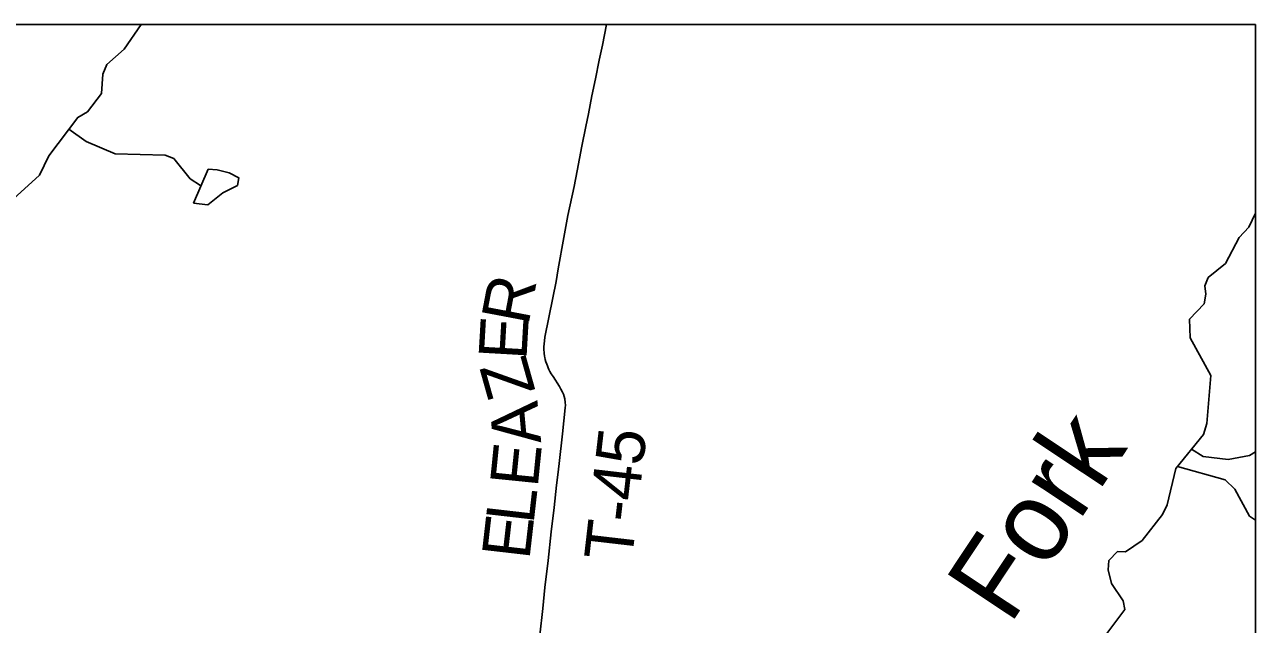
# Model space of a CAD drawing. Extents: x -1.4 to 35.4, y 0 to 22.
# Drawn here: x 7.544 to 9, y 19.146 to 19.855 of the extents above; entities that cross this region are included whole.
import ezdxf

# ---------------------------------------------------------------- set-up
doc = ezdxf.new("R2010")
doc.units = 0
for name, color, linetype in [('Default', 7, 'Continuous'), ('GM_X_Minor_Lake', 7, 'Continuous'), ('GM_X_Minor_River', 7, 'Continuous'), ('GM_X_Minor_River_Text', 7, 'Continuous'), ('GM_X_Township_Road', 7, 'Continuous'), ('GM_X_Township_Road_Text', 7, 'Continuous'), ('SH_Border', 7, 'Continuous'), ('SH_Cut_Line', 7, 'Continuous')]:
    doc.layers.add(name, color=color, linetype=linetype)

msp = doc.modelspace()

# ---------------------------------------------------------------- linework, layer by layer
at = {"layer": 'Default'}
msp.add_lwpolyline([(5.7921, 19.2341), (6.8306, 19.1588), (7.8947, 19.0723), (8.143, 19.049), (9, 18.9633), (9, 19.8546), (5.9686, 19.8546)], dxfattribs=at)
at = {"layer": 'GM_X_Minor_Lake'}
for points in [[(7.744, 19.6435), (7.7606, 19.6416), (7.7787, 19.6556), (7.796, 19.6644), (7.7973, 19.6735), (7.7861, 19.6794), (7.7717, 19.6828), (7.7611, 19.6838)], [(7.7611, 19.6838), (7.744, 19.6435)]]:
    msp.add_lwpolyline(points, dxfattribs=at)
at = {"layer": 'GM_X_Minor_River'}
msp.add_line((8.9998, 19.6506), (9, 19.6507), dxfattribs=at)
for points in [[(7.5308, 19.6485), (7.5618, 19.6767), (7.5725, 19.6996), (7.6069, 19.7448), (7.6184, 19.7514), (7.6348, 19.773), (7.6364, 19.7962), (7.6412, 19.8075), (7.6617, 19.8256), (7.6818, 19.8546)], [(7.5963, 19.731), (7.6169, 19.7164), (7.6511, 19.702), (7.7102, 19.7002), (7.7204, 19.6962), (7.74, 19.6721), (7.752, 19.6643), (7.7526, 19.6639)], [(8.822, 19.1314), (8.8455, 19.163), (8.8437, 19.1733), (8.8299, 19.194), (8.8259, 19.21), (8.8268, 19.221), (8.8368, 19.2315), (8.8463, 19.2314), (8.8662, 19.2448), (8.89, 19.2756), (8.8955, 19.2869), (8.9059, 19.3297), (8.9386, 19.37), (8.9425, 19.3832), (8.9474, 19.4397), (8.9229, 19.4841), (8.922, 19.5062), (8.9396, 19.5246), (8.9413, 19.5359), (8.9403, 19.5458), (8.9442, 19.5556), (8.9645, 19.5721), (8.9808, 19.603), (8.9923, 19.615), (9, 19.6318)], [(8.9245, 19.3527), (8.9383, 19.3441), (8.9678, 19.3403), (8.9929, 19.3453), (9, 19.3494)], [(8.9077, 19.332), (8.9641, 19.3164), (8.9757, 19.3053), (8.9932, 19.2735), (9, 19.2686)]]:
    msp.add_lwpolyline(points, dxfattribs=at)
at = {"layer": 'GM_X_Township_Road'}
msp.add_lwpolyline([(8.1534, 19.1328), (8.1569, 19.1643), (8.1596, 19.1893), (8.1634, 19.2209), (8.1671, 19.2548), (8.1704, 19.2836), (8.1733, 19.31), (8.1747, 19.3224), (8.1765, 19.3359), (8.1803, 19.3708), (8.1835, 19.4016), (8.1837, 19.4045), (8.1836, 19.4078), (8.1832, 19.4121), (8.1823, 19.4151), (8.1814, 19.4176), (8.1803, 19.4201), (8.1784, 19.4235), (8.1766, 19.4268), (8.1692, 19.4387), (8.1671, 19.4417), (8.1655, 19.4445), (8.1642, 19.447), (8.1633, 19.4489), (8.1626, 19.451), (8.1618, 19.453), (8.1607, 19.4561), (8.1598, 19.4586), (8.1593, 19.4609), (8.159, 19.4628), (8.1586, 19.4661), (8.1582, 19.4709), (8.1583, 19.474), (8.1585, 19.477), (8.1596, 19.4849), (8.1689, 19.5314), (8.1727, 19.5508), (8.1754, 19.5659), (8.182, 19.6029), (8.1867, 19.6291), (8.1941, 19.6632), (8.1977, 19.6819), (8.2033, 19.711), (8.2079, 19.734), (8.2111, 19.7493), (8.2152, 19.7705), (8.2193, 19.7905), (8.2238, 19.8127), (8.2275, 19.8304), (8.2325, 19.8546)], dxfattribs=at)
at = {"layer": 'SH_Border'}
msp.add_lwpolyline([(9, 19.8546), (2.2, 19.8546), (2.2, 13.0546), (9, 13.0546)], close=True, dxfattribs=at)
at = {"layer": 'SH_Cut_Line'}
msp.add_lwpolyline([(9, 18.9633), (9, 19.8546), (2.2, 19.8546), (2.2, 19.619), (2.3668, 19.6046), (2.4279, 19.5993), (2.9037, 19.5459), (3.4296, 19.5001), (3.4459, 19.4989), (4.2528, 19.417), (5.7921, 19.2341), (6.8306, 19.1588), (7.8947, 19.0723), (8.143, 19.049)], close=True, dxfattribs=at)

# ---------------------------------------------------------------- texts
at = {"layer": 'GM_X_Minor_River_Text'}
msp.add_text('Fork', height=0.09473, rotation=56.3862, dxfattribs=at).set_placement((8.7094, 19.1435))
at = {"layer": 'GM_X_Township_Road_Text'}
for s, height, rotation, p in [('R', 0.0568, 79.2309, (8.1398, 19.4978)), ('E', 0.0568, 86.7197, (8.1376, 19.4574)), ('Z', 0.0568, 105.7333, (8.1486, 19.4214)), ('A', 0.0568, 95.2605, (8.1552, 19.3605)), ('T-45', 0.05682, 83.3908, (8.2622, 19.2187)), ('E', 0.0568, 84.233, (8.1509, 19.3063)), ('L', 0.0568, 83.4594, (8.146, 19.2632)), ('E', 0.0568, 83.4501, (8.1411, 19.221))]:
    msp.add_text(s, height=height, rotation=rotation, dxfattribs=at).set_placement(p)

doc.saveas('drawing.dxf')
